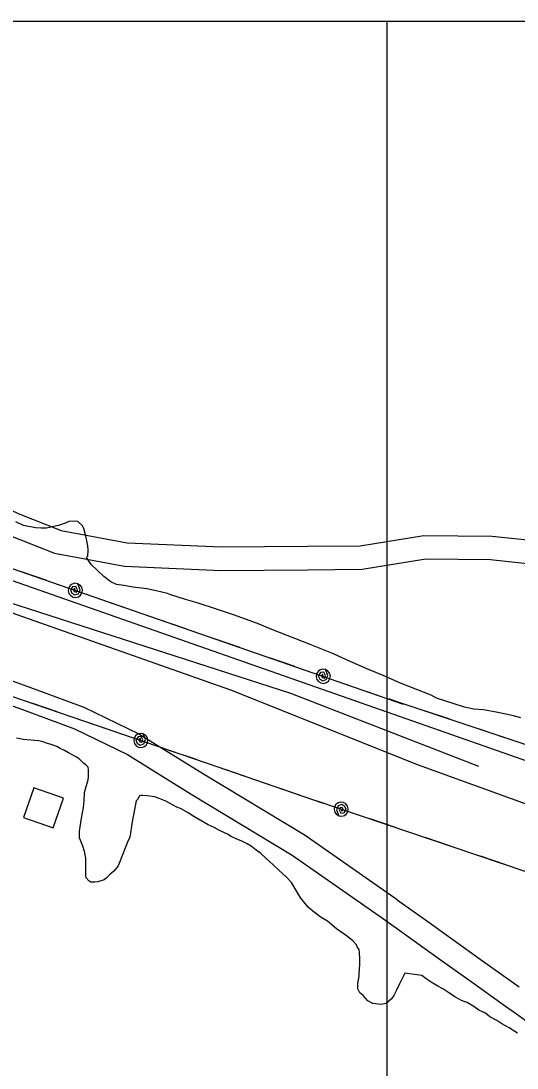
# Model space of a CAD drawing. Extents: x 3263578 to 3301413, y 764927 to 798602.
# Drawn here: x 3296085 to 3296717, y 792684 to 794018 of the extents above; entities that cross this region are included whole.
import ezdxf

# ---------------------------------------------------------------- set-up
doc = ezdxf.new("R2010")
doc.units = 0
for name, color, linetype in [('V-BLDG-OTLN', 7, 'Continuous'), ('V-GRID-FRAM', 7, 'Continuous'), ('V-GRID-MAJR', 7, 'Continuous'), ('V-RAIL-TRAK', 7, 'Continuous'), ('V-ROAD-CNTR', 7, 'Continuous'), ('V-SITE-VEGE', 7, 'Continuous'), ('V-TOPO-SHOR', 7, 'Continuous'), ('V-UTIL-LINE', 7, 'Continuous')]:
    doc.layers.add(name, color=color, linetype=linetype)

msp = doc.modelspace()

# ---------------------------------------------------------------- linework, layer by layer
at = {"layer": 'V-BLDG-OTLN'}
msp.add_lwpolyline([(3296139.5, 793027.9), (3296101.8, 793041.3), (3296088.5, 793003.5), (3296126.2, 792990.2)], close=True, dxfattribs=at)
at = {"layer": 'V-GRID-FRAM'}
msp.add_lwpolyline([(3267734.9, 794015.5), (3299171.2, 794017.8), (3299180.4, 775831.7), (3267728.3, 775829.4), (3267734.9, 794015.5)], dxfattribs=at)
at = {"layer": 'V-GRID-MAJR'}
msp.add_spline([(3296559.4, 775831.5), (3296556.8, 781892.5), (3296554.1, 787954.5), (3296551.5, 794016.6), (3296551.5, 794017.6)], degree=3, dxfattribs=at)
at = {"layer": 'V-RAIL-TRAK'}
msp.add_lwpolyline([(3297987, 792634.2), (3296058.7, 793310.3), (3295790.1, 793416.7)], dxfattribs=at)
at = {"layer": 'V-ROAD-CNTR'}
for points in [[(3294816.4, 794015.8), (3294836.5, 793995.5), (3295010.7, 793853.9), (3295191.7, 793713.1), (3295366.3, 793603.9), (3295516.8, 793512.2), (3295642.2, 793444.6), (3295801.1, 793370.1), (3295935.1, 793320.8), (3296428.6, 793161.6), (3296667.6, 793068.8)], [(3295759.5, 793705.5), (3295795.8, 793657.5), (3295807.5, 793626.6), (3295812.8, 793614.7), (3295824.7, 793609.9), (3295864.4, 793577.8), (3295890.1, 793543.1), (3295911.2, 793516.9), (3295932.9, 793492.7), (3295957.5, 793475.3), (3296003.1, 793443), (3296052.9, 793404.3), (3296081.8, 793390.6), (3296136.6, 793369.1), (3296220.7, 793353.4), (3296340.6, 793348), (3296450, 793348.9), (3296517, 793349.5), (3296598.4, 793362.7), (3296685, 793361.9), (3296750.4, 793354.8)], [(3295764.1, 793649.7), (3295769.3, 793642.8), (3295779.7, 793615.2), (3295790.3, 793591.4), (3295809.3, 793583.8), (3295842.6, 793556.9), (3295866.4, 793524.7), (3295888.3, 793497.5), (3295912.8, 793470.2), (3295940.1, 793450.9), (3295985.2, 793418.9), (3296037, 793378.6), (3296069.9, 793363), (3296128.2, 793340.2), (3296217.2, 793323.5), (3296340, 793318), (3296450.3, 793318.9), (3296519.6, 793319.6), (3296600.7, 793332.7), (3296683.2, 793331.9), (3296749.4, 793324.7)], [(3295796.9, 793240.6), (3295822.7, 793247.9), (3295875.9, 793236.8), (3295954.2, 793211.9), (3296042.3, 793189), (3296097.7, 793169.2), (3296165.4, 793144.1), (3296235.5, 793110.1), (3296317.7, 793058.9), (3296447, 792980.8), (3296564.2, 792898.9)], [(3295759.5, 793202.2), (3295783.9, 793205.8), (3295823.7, 793217.1), (3295868.3, 793207.7), (3295945.9, 793183), (3296033.4, 793160.3), (3296087.5, 793141), (3296153.6, 793116.4), (3296221, 793083.8), (3296302, 793033.3), (3296430.6, 792955.7), (3296547, 792874.3)], [(3296564.3, 792898.8), (3296603.2, 792870.9), (3296632.3, 792850.1), (3296676, 792818.9), (3296719.7, 792787.7)], [(3296546.9, 792874.4), (3296585.7, 792846.6), (3296614.8, 792825.7), (3296658.6, 792794.5), (3296702.3, 792763.3), (3296716.1, 792753.4), (3296742.1, 792735)]]:
    msp.add_lwpolyline(points, dxfattribs=at)
at = {"layer": 'V-SITE-VEGE'}
for p, q in [((3295669.7, 794017.6), (3298983.4, 794017.8)), ((3296088.8, 793375.3), (3296078.8, 793379.8)), ((3296103.7, 793372.3), (3296088.8, 793375.3)), ((3296111.2, 793371.8), (3296103.7, 793372.3)), ((3296133.1, 793375.3), (3296117.6, 793371.8)), ((3296143, 793378.8), (3296133.1, 793375.3)), ((3296146.5, 793380.3), (3296143, 793378.8)), ((3296153, 793380.8), (3296146.5, 793380.3)), ((3296158, 793380.3), (3296153, 793380.8)), ((3296163.9, 793374.8), (3296158, 793380.3)), ((3296165.4, 793371.3), (3296163.9, 793374.8)), ((3296117.6, 793371.8), (3296111.2, 793371.8)), ((3296167.4, 793363.3), (3296165.4, 793371.3)), ((3296168.9, 793357.9), (3296167.4, 793363.3)), ((3296170.4, 793349.4), (3296168.9, 793357.9)), ((3296170.9, 793343.9), (3296170.4, 793349.4)), ((3296168.9, 793334.4), (3296170.4, 793336.4)), ((3296174.9, 793325.5), (3296168.9, 793334.4)), ((3296170.4, 793336.4), (3296170.9, 793343.9)), ((3296190.8, 793310.5), (3296174.9, 793325.5)), ((3296199.8, 793303.6), (3296190.8, 793310.5)), ((3296207.2, 793300.1), (3296199.8, 793303.6)), ((3296216.2, 793299.1), (3296207.2, 793300.1)), ((3296228.2, 793296.6), (3296216.2, 793299.1)), ((3296245.6, 793294.6), (3296228.2, 793296.6)), ((3296257.5, 793292.1), (3296245.6, 793294.6)), ((3296272, 793288.6), (3296257.5, 793292.1)), ((3296276, 793287.1), (3296272, 793288.6)), ((3296294.9, 793281.1), (3296276, 793287.1)), ((3296309.8, 793276.7), (3296294.9, 793281.1)), ((3296335.7, 793268.2), (3296309.8, 793276.7)), ((3296356.1, 793261.7), (3296335.7, 793268.2)), ((3296386.5, 793250.7), (3296356.1, 793261.7)), ((3296404.9, 793242.8), (3296386.5, 793250.7)), ((3296453.7, 793223.8), (3296404.9, 793242.8)), ((3296483.1, 793211.9), (3296453.7, 793223.8)), ((3296500.5, 793203.9), (3296483.1, 793211.9)), ((3296527.9, 793192), (3296500.5, 793203.9)), ((3296546.3, 793184.5), (3296527.9, 793192)), ((3296568.7, 793174.5), (3296546.3, 793184.5)), ((3296607.6, 793159.1), (3296568.7, 793174.5)), ((3296614.5, 793155.6), (3296607.6, 793159.1)), ((3296649.9, 793144.1), (3296614.5, 793155.6)), ((3296661.8, 793141.6), (3296649.9, 793144.1)), ((3296674.3, 793140.6), (3296661.8, 793141.6)), ((3296692.2, 793137.2), (3296674.3, 793140.6)), ((3296710.6, 793133.2), (3296692.2, 793137.2)), ((3296721.6, 793130.2), (3296710.6, 793133.2)), ((3296088.2, 793102.9), (3296079.7, 793104.4)), ((3296108.1, 793100.9), (3296088.2, 793102.9)), ((3296113.1, 793099.9), (3296108.1, 793100.9)), ((3296119.1, 793097.9), (3296113.1, 793099.9)), ((3296124, 793096.4), (3296119.1, 793097.9)), ((3296131, 793094), (3296124, 793096.4)), ((3296135.5, 793091.5), (3296131, 793094)), ((3296141, 793089), (3296135.5, 793091.5)), ((3296146, 793086), (3296141, 793089)), ((3296152.4, 793082.5), (3296146, 793086)), ((3296155.9, 793080.5), (3296152.4, 793082.5)), ((3296159.4, 793078), (3296155.9, 793080.5)), ((3296164.9, 793072.5), (3296159.4, 793078)), ((3296167.9, 793070.5), (3296164.9, 793072.5)), ((3296170.8, 793067.6), (3296167.9, 793070.5)), ((3296171.3, 793064.1), (3296170.8, 793067.6)), ((3296170.8, 793051.6), (3296171.3, 793055.1)), ((3296171.3, 793055.1), (3296171.3, 793064.1)), ((3296166.4, 793035.2), (3296169.8, 793047.1)), ((3296169.8, 793047.1), (3296170.8, 793051.6)), ((3296165.9, 793024.7), (3296166.4, 793035.2)), ((3296233.6, 793026.2), (3296232.1, 793024.7)), ((3296236.1, 793031.2), (3296233.6, 793026.2)), ((3296238.1, 793031.7), (3296236.1, 793031.2)), ((3296240.5, 793031.7), (3296238.1, 793031.7)), ((3296246, 793031.2), (3296240.5, 793031.7)), ((3296256, 793029.7), (3296246, 793031.2)), ((3296261.5, 793027.7), (3296256, 793029.7)), ((3296269.9, 793024.2), (3296261.5, 793027.7)), ((3296162.4, 793002.8), (3296164.9, 793016.3)), ((3296164.9, 793016.3), (3296165.9, 793024.7)), ((3296232.1, 793024.7), (3296227.1, 792997.8)), ((3296283.9, 793016.7), (3296269.9, 793024.2)), ((3296288.3, 793014.8), (3296283.9, 793016.7)), ((3296298.3, 793009.3), (3296288.3, 793014.8)), ((3296159.9, 792985.9), (3296162.4, 793002.8)), ((3296305.3, 793004.8), (3296298.3, 793009.3)), ((3296323.7, 792994.3), (3296305.3, 793004.8)), ((3296159.9, 792977.4), (3296159.9, 792985.9)), ((3296227.1, 792997.8), (3296224.1, 792978.4)), ((3296331.2, 792990.8), (3296323.7, 792994.3)), ((3296338.1, 792986.9), (3296331.2, 792990.8)), ((3296348.1, 792982.4), (3296338.1, 792986.9)), ((3296164.3, 792967), (3296159.9, 792977.4)), ((3296224.1, 792978.4), (3296221.1, 792971.9)), ((3296353.1, 792979.4), (3296348.1, 792982.4)), ((3296360, 792975.9), (3296353.1, 792979.4)), ((3296365.5, 792973.9), (3296360, 792975.9)), ((3296373.5, 792969.9), (3296365.5, 792973.9)), ((3296166.3, 792960), (3296164.3, 792967)), ((3296167.8, 792951.5), (3296166.3, 792960)), ((3296216.6, 792961.5), (3296215.6, 792958)), ((3296221.1, 792971.9), (3296216.6, 792961.5)), ((3296378.5, 792966.9), (3296373.5, 792969.9)), ((3296384.9, 792961.9), (3296378.5, 792966.9)), ((3296390.4, 792958), (3296384.9, 792961.9)), ((3296167.8, 792930.1), (3296167.8, 792951.5)), ((3296215.6, 792958), (3296209.2, 792942.1)), ((3296396.9, 792951.5), (3296390.4, 792958)), ((3296406.3, 792943), (3296396.9, 792951.5)), ((3296203.7, 792935.1), (3296198.7, 792931.1)), ((3296209.2, 792942.1), (3296203.7, 792935.1)), ((3296413.8, 792936.5), (3296406.3, 792943)), ((3296423.3, 792927.6), (3296413.8, 792936.5)), ((3296168.3, 792926.6), (3296167.8, 792930.1)), ((3296171.8, 792922.7), (3296168.3, 792926.6)), ((3296174.3, 792921.2), (3296171.8, 792922.7)), ((3296179.3, 792921.2), (3296174.3, 792921.2)), ((3296183.3, 792921.7), (3296179.3, 792921.2)), ((3296191.2, 792924.1), (3296183.3, 792921.7)), ((3296193.7, 792926.1), (3296191.2, 792924.1)), ((3296198.7, 792931.1), (3296193.7, 792926.1)), ((3296429.7, 792920.6), (3296423.3, 792927.6)), ((3296436.7, 792909.2), (3296429.7, 792920.6)), ((3296441.7, 792900.7), (3296436.7, 792909.2)), ((3296451.1, 792889.2), (3296441.7, 792900.7)), ((3296457.1, 792884.3), (3296451.1, 792889.2)), ((3296467.6, 792876.3), (3296457.1, 792884.3)), ((3296475.5, 792871.3), (3296467.6, 792876.3)), ((3296487, 792861.8), (3296475.5, 792871.3)), ((3296500.9, 792851.9), (3296487, 792861.8)), ((3296507.9, 792846.4), (3296500.9, 792851.9)), ((3296512.4, 792841.4), (3296507.9, 792846.4)), ((3296513.4, 792838.9), (3296512.4, 792841.4)), ((3296515.9, 792835.4), (3296513.4, 792838.9)), ((3296516.4, 792831), (3296515.9, 792835.4)), ((3296516.9, 792824), (3296516.4, 792831)), ((3296516.4, 792811), (3296516.9, 792815.5)), ((3296516.9, 792815.5), (3296516.9, 792824)), ((3296514.9, 792796.6), (3296515.9, 792801.6)), ((3296515.9, 792804.1), (3296516.4, 792811)), ((3296515.9, 792801.6), (3296515.9, 792804.1)), ((3296572.6, 792802.6), (3296567.1, 792791.6)), ((3296574.1, 792805.1), (3296572.6, 792802.6)), ((3296595.5, 792802.1), (3296574.1, 792805.1)), ((3296601, 792798.1), (3296595.5, 792802.1)), ((3296514.4, 792792.1), (3296514.9, 792796.6)), ((3296514.4, 792785.1), (3296514.4, 792792.1)), ((3296567.1, 792791.6), (3296563.6, 792783.6)), ((3296607.5, 792793.6), (3296601, 792798.1)), ((3296615.9, 792788.6), (3296607.5, 792793.6)), ((3296622.4, 792785.1), (3296615.9, 792788.6)), ((3296516.8, 792780.2), (3296514.4, 792785.1)), ((3296520.8, 792776.7), (3296516.8, 792780.2)), ((3296526.8, 792770.2), (3296520.8, 792776.7)), ((3296557.2, 792772.7), (3296550.2, 792766.7)), ((3296560.2, 792776.7), (3296557.2, 792772.7)), ((3296563.6, 792783.6), (3296560.2, 792776.7)), ((3296629.9, 792780.1), (3296622.4, 792785.1)), ((3296633.4, 792778.2), (3296629.9, 792780.1)), ((3296637.8, 792775.2), (3296633.4, 792778.2)), ((3296646.8, 792770.2), (3296637.8, 792775.2)), ((3296533.3, 792766.7), (3296526.8, 792770.2)), ((3296543.7, 792765.2), (3296533.3, 792766.7)), ((3296550.2, 792766.7), (3296543.7, 792765.2)), ((3296653.3, 792767.7), (3296646.8, 792770.2)), ((3296661.7, 792762.7), (3296653.3, 792767.7)), ((3296668.2, 792758.2), (3296661.7, 792762.7)), ((3296676.7, 792754.2), (3296668.2, 792758.2)), ((3296682.2, 792749.8), (3296676.7, 792754.2)), ((3296691.1, 792744.8), (3296682.2, 792749.8)), ((3296697.6, 792740.8), (3296691.1, 792744.8)), ((3296707, 792735.8), (3296697.6, 792740.8)), ((3296717.5, 792728.8), (3296707, 792735.8))]:
    msp.add_line(p, q, dxfattribs=at)
at = {"layer": 'V-TOPO-SHOR'}
msp.add_lwpolyline([(3298106.8, 792540.9), (3297691.7, 792680.6), (3297322.5, 792803.7), (3297171.9, 792838.6), (3297109.4, 792882.7), (3296591.4, 793070.1), (3296352.6, 793165.7), (3296066.1, 793266.7), (3295849.3, 793340.2)], dxfattribs=at)
at = {"layer": 'V-UTIL-LINE'}
for points in [[(3294409.6, 794017.5), (3294597.4, 793663.5), (3296321.3, 793073.1), (3296470.2, 793021.8)], [(3294564.8, 794017.5), (3294683.5, 793791.3), (3296073, 793321), (3296572.1, 793148)], [(3296085.7, 793316.6), (3296117.8, 793305.5)], [(3296154.6, 793292.7), (3296153.9, 793295.5), (3296152.4, 793293.7), (3296153.2, 793291.1), (3296156, 793290.4), (3296157.3, 793293.6), (3296155.4, 793297.8), (3296151.1, 793297.4), (3296148.4, 793293.4), (3296150.2, 793289.2), (3296154, 793286.9), (3296158.5, 793288.5), (3296160.6, 793293.6), (3296157.6, 793301.2), (3296154.1, 793301.7), (3296150.7, 793300.8), (3296147.9, 793298.7), (3296146.1, 793295.7), (3296145.7, 793292.2), (3296146.5, 793288.8), (3296148.7, 793286), (3296151.7, 793284.2), (3296155.2, 793283.7), (3296158.6, 793284.6), (3296161.4, 793286.7), (3296163.1, 793289.8), (3296163.6, 793293.2), (3296162.7, 793296.6), (3296160.6, 793299.4), (3296157.6, 793301.2)], [(3296191.5, 793279.9), (3296223.6, 793268.8)], [(3296261.4, 793255.7), (3296293.5, 793244.6)], [(3296331.3, 793231.5), (3296363.4, 793220.3)], [(3296401.2, 793207.2), (3296433.4, 793196.1)], [(3296470.2, 793183.3), (3296469.4, 793186.1), (3296468, 793184.3), (3296468.8, 793181.7), (3296471.6, 793181), (3296472.9, 793184.2), (3296470.9, 793188.4), (3296466.7, 793188), (3296463.9, 793184), (3296465.7, 793179.8), (3296469.5, 793177.5), (3296474, 793179.1), (3296476.2, 793184.2), (3296473.2, 793191.8), (3296469.7, 793192.3), (3296466.3, 793191.4), (3296463.5, 793189.3), (3296461.7, 793186.3), (3296461.2, 793182.8), (3296462.1, 793179.4), (3296464.2, 793176.6), (3296467.3, 793174.8), (3296470.7, 793174.3), (3296474.1, 793175.2), (3296476.9, 793177.3), (3296478.7, 793180.4), (3296479.2, 793183.8), (3296478.3, 793187.2), (3296476.2, 793190), (3296473.2, 793191.8)], [(3296507.1, 793170.5), (3296539.2, 793159.4)], [(3296098.8, 793149.3), (3296131, 793138.3)], [(3296553.6, 793154.4), (3298489.5, 792508.6), (3299170.2, 792266.3)], [(3296561, 793151.9), (3296553.6, 793154.4)], [(3296631.2, 793128.5), (3296598.9, 793139.3)], [(3296168.8, 793125.3), (3296201, 793114.3)], [(3296237.9, 793101.6), (3296237.1, 793104.4), (3296235.6, 793102.6), (3296236.5, 793100), (3296239.3, 793099.3), (3296240.6, 793102.5), (3296238.6, 793106.8), (3296234.4, 793106.3), (3296231.6, 793102.3), (3296233.4, 793098.1), (3296237.2, 793095.8), (3296241.8, 793097.5), (3296243.8, 793102.6), (3296240.8, 793110.2), (3296237.3, 793110.6), (3296233.9, 793109.7), (3296231.1, 793107.6), (3296229.4, 793104.6), (3296228.9, 793101.1), (3296229.8, 793097.7), (3296231.9, 793094.9), (3296235, 793093.1), (3296238.5, 793092.7), (3296241.9, 793093.6), (3296244.6, 793095.7), (3296246.4, 793098.7), (3296246.9, 793102.2), (3296246, 793105.6), (3296243.9, 793108.4), (3296240.8, 793110.2)], [(3296701.4, 793105.1), (3296669.1, 793115.9)], [(3296274.8, 793089), (3296307, 793078)], [(3296344.8, 793065), (3296376.9, 793053.9)], [(3296414.8, 793040.9), (3296446.9, 793029.8)], [(3296460.7, 793025.1), (3298905.1, 792198.4), (3299168.8, 792098.8)], [(3296493.1, 793014.1), (3296493.9, 793011.4), (3296495.4, 793013.2), (3296494.5, 793015.8), (3296491.7, 793016.4), (3296490.4, 793013.2), (3296492.4, 793009), (3296496.7, 793009.4), (3296499.4, 793013.5), (3296497.6, 793017.7), (3296493.7, 793020), (3296489.2, 793018.3), (3296487.2, 793013.2), (3296490.2, 793005.6), (3296493.7, 793005.1), (3296497.1, 793006.1), (3296499.9, 793008.2), (3296501.6, 793011.2), (3296502.1, 793014.7), (3296501.2, 793018.1), (3296499, 793020.9), (3296496, 793022.6), (3296492.5, 793023.1), (3296489.1, 793022.2), (3296486.3, 793020), (3296484.6, 793017), (3296484.1, 793013.5), (3296485, 793010.1), (3296487.2, 793007.3), (3296490.2, 793005.6)], [(3296562.2, 792990.7), (3296530, 793001.6)], [(3296632.3, 792967), (3296600.1, 792977.9)], [(3296702.4, 792943.3), (3296670.2, 792954.2)]]:
    msp.add_lwpolyline(points, dxfattribs=at)

doc.saveas('drawing.dxf')
